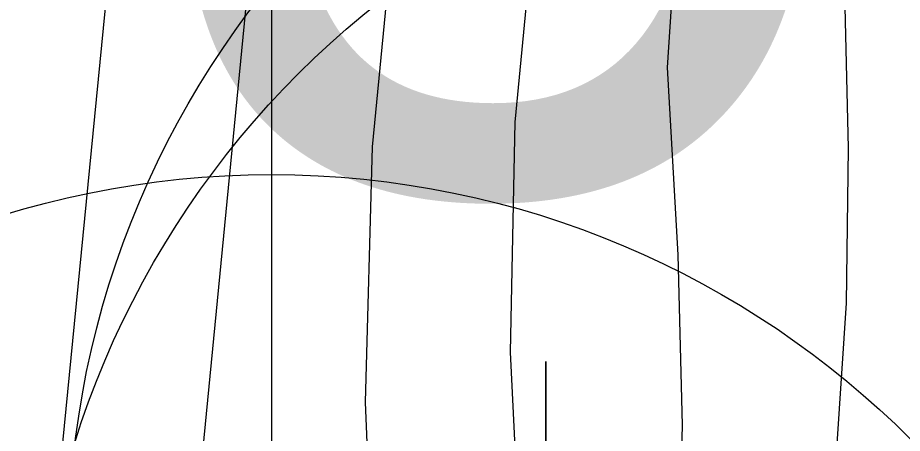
# Model space of a CAD drawing. Extents: x 2356077 to 2359823, y 225951 to 227822.
# Drawn here: x 2357586.652 to 2357588.945, y 226732.81 to 226733.888 of the extents above; entities that cross this region are included whole.
import ezdxf

# ---------------------------------------------------------------- set-up
doc = ezdxf.new("R2010")
doc.units = 0
for name, color, linetype in [('DTM Contours Major', 7, 'Continuous'), ('DTM Contours Minor', 7, 'Continuous'), ('Exist DTM Breakline Underwater Cogo Point CELL', 7, 'Continuous'), ('Exist DTM Drainline', 7, 'Continuous'), ('Exist DTM Regular Point Underwater Cogo Elevation', 7, 'Continuous'), ('Exist Structure Major Bridge WW Cogo Point CELL', 7, 'Continuous')]:
    doc.layers.add(name, color=color, linetype=linetype)

msp = doc.modelspace()

# ---------------------------------------------------------------- linework, layer by layer
at = {"layer": 'DTM Contours Major'}
msp.add_lwpolyline([(2357571.7599, 226704.5271), (2357586.2926, 226729.2874), (2357586.7589, 226730.0511), (2357586.7666, 226730.0476), (2357586.7712, 226730.0391), (2357586.7954, 226730.1285), (2357586.803, 226730.1489), (2357586.8942, 226730.3192), (2357587.3484, 226731.0961), (2357587.3835, 226731.1754), (2357587.4693, 226731.2713), (2357587.9308, 226731.7138), (2357587.9554, 226732.0954), (2357587.9538, 226732.5316), (2357587.9294, 226733.0204), (2357587.9413, 226733.6174), (2357588.0598, 226734.837), (2357587.6887, 226735.8298), (2357587.5065, 226736.8811), (2357587.1814, 226738.0582), (2357586.3353, 226740.2447), (2357586.3184, 226741.5141), (2357587.4025, 226744.2799), (2357588.1226, 226746.8372)], dxfattribs=at)
at = {"layer": 'DTM Contours Minor'}
for points in [[(2357574.0463, 226711.1826), (2357576.2087, 226714.4868), (2357578.5235, 226718.0029), (2357580.8232, 226721.5053), (2357582.94, 226724.7682), (2357584.7063, 226727.566), (2357585.33, 226728.5938), (2357585.6401, 226729.1233), (2357585.9948, 226729.7577), (2357586.1524, 226730.0558), (2357586.2974, 226730.3431), (2357586.4794, 226730.559), (2357586.623, 226730.7869), (2357586.9466, 226731.3247), (2357586.9989, 226731.8587), (2357587.0689, 226732.1144), (2357587.3123, 226734.62), (2357586.9714, 226735.9491), (2357586.801, 226737.0121), (2357586.5508, 226737.7769), (2357585.1317, 226741.4444), (2357585.0323, 226742.9354), (2357585.9993, 226745.4023), (2357586.7991, 226747.7514)], [(2357576.8022, 226713.2008), (2357578.4169, 226715.9258), (2357586.5825, 226729.8346), (2357586.7508, 226730.107), (2357586.7576, 226730.1044), (2357586.8609, 226730.3162), (2357587.3183, 226731.0955), (2357587.324, 226731.09), (2357587.3326, 226731.1231), (2357587.3666, 226731.1821), (2357587.5316, 226731.3429), (2357587.5709, 226731.808), (2357587.5768, 226732.3247), (2357587.5533, 226732.8912), (2357587.5719, 226733.5534), (2357587.6368, 226734.222), (2357587.6936, 226734.8616), (2357587.2544, 226735.9967), (2357587.0331, 226737.1748), (2357586.6701, 226738.424), (2357585.7394, 226740.8294), (2357585.6609, 226742.1879), (2357586.6894, 226744.8117), (2357587.4556, 226747.2877)], [(2357576.6526, 226712.8622), (2357583.5723, 226724.6536), (2357586.0618, 226728.8369), (2357586.7617, 226729.9834), (2357586.7683, 226729.9874), (2357586.7755, 226729.9833), (2357586.8361, 226730.1559), (2357586.9241, 226730.3164), (2357587.3605, 226731.0607), (2357587.4277, 226731.2124), (2357587.5715, 226731.3601), (2357588.33, 226732.0847), (2357588.3647, 226732.4346), (2357588.375, 226732.8311), (2357588.3644, 226733.273), (2357588.3362, 226733.759), (2357588.3735, 226734.3272), (2357588.4263, 226734.8717), (2357588.1522, 226735.7698), (2357588.0515, 226736.7648), (2357586.9264, 226739.6724), (2357586.9941, 226740.8868), (2357588.1466, 226743.827), (2357588.8538, 226746.488)], [(2357572.8964, 226712.3845), (2357574.8071, 226715.4176), (2357576.8818, 226718.6147), (2357578.9916, 226721.7749), (2357581.0076, 226724.6971), (2357582.801, 226727.1803), (2357583.549, 226728.1653), (2357584.2166, 226729.0148), (2357584.5871, 226729.478), (2357584.9199, 226729.9368), (2357585.2284, 226730.3389), (2357585.5152, 226730.6545), (2357585.8421, 226730.8716), (2357586.2122, 226730.96), (2357586.6637, 226731.7103), (2357586.9405, 226734.5316), (2357586.7546, 226735.3775), (2357586.2725, 226736.9155), (2357586.0582, 226738.0946), (2357584.5464, 226742.0015), (2357584.342, 226743.5256), (2357585.2378, 226745.8108)], [(2357576.5585, 226712.6469), (2357585.381, 226727.6807), (2357584.9145, 226726.8677), (2357586.1549, 226728.917), (2357586.7621, 226729.9116), (2357586.7725, 226729.9233), (2357586.7834, 226729.9214), (2357586.8677, 226730.1588), (2357587.0393, 226730.4589), (2357587.3786, 226731.0389), (2357587.4707, 226731.2469), (2357587.6735, 226731.4486), (2357588.7293, 226732.4556), (2357588.7764, 226732.7829), (2357588.8009, 226733.1479), (2357588.806, 226733.5501), (2357588.7951, 226733.9896), (2357588.7716, 226734.466), (2357588.7603, 226734.9714), (2357588.6813, 226735.7983), (2357588.478, 226736.6182), (2357587.5168, 226739.1021)]]:
    msp.add_lwpolyline(points, dxfattribs=at)
at = {"layer": 'Exist DTM Breakline Underwater Cogo Point CELL'}
msp.add_lwpolyline([(2357587.31, 226734.137), (2357587.31, 226728.137), (2357587.31, 226731.137), (2357590.31, 226731.137), (2357584.31, 226731.137)], dxfattribs=at)
msp.add_circle((2357587.31, 226731.137), 2.344, dxfattribs=at)
at = {"layer": 'Exist DTM Drainline'}
msp.add_spline([(2357699.586, 226858.192), (2357670.366, 226820.782), (2357623.327, 226796.892), (2357587.218, 226772.268), (2357568.803, 226744.252), (2357555.19, 226717.62), (2357555.017, 226695.126), (2357553.473, 226672.759), (2357563.697, 226642.736), (2357576.526, 226627.993), (2357663.798, 226499.169), (2357732.721, 226415.647), (2357803.211, 226342.215), (2357874.586, 226264.309)], degree=3, dxfattribs=at)
at = {"layer": 'Exist Structure Major Bridge WW Cogo Point CELL'}
msp.add_lwpolyline([(2357585.021, 226729.9965), (2357591.021, 226729.9965), (2357588.021, 226729.9965), (2357588.021, 226732.9965), (2357588.021, 226726.9965)], dxfattribs=at)
for centre in [(2357589.1272, 226732.498), (2357589.0377, 226732.086)]:
    msp.add_circle(centre, 2.344, dxfattribs=at)

# ---------------------------------------------------------------- texts
at = {"layer": 'Exist DTM Regular Point Underwater Cogo Elevation'}
msp.add_text('-5.67', height=2.5, dxfattribs=at).set_placement((2357585.862, 226733.441))

doc.saveas('drawing.dxf')
